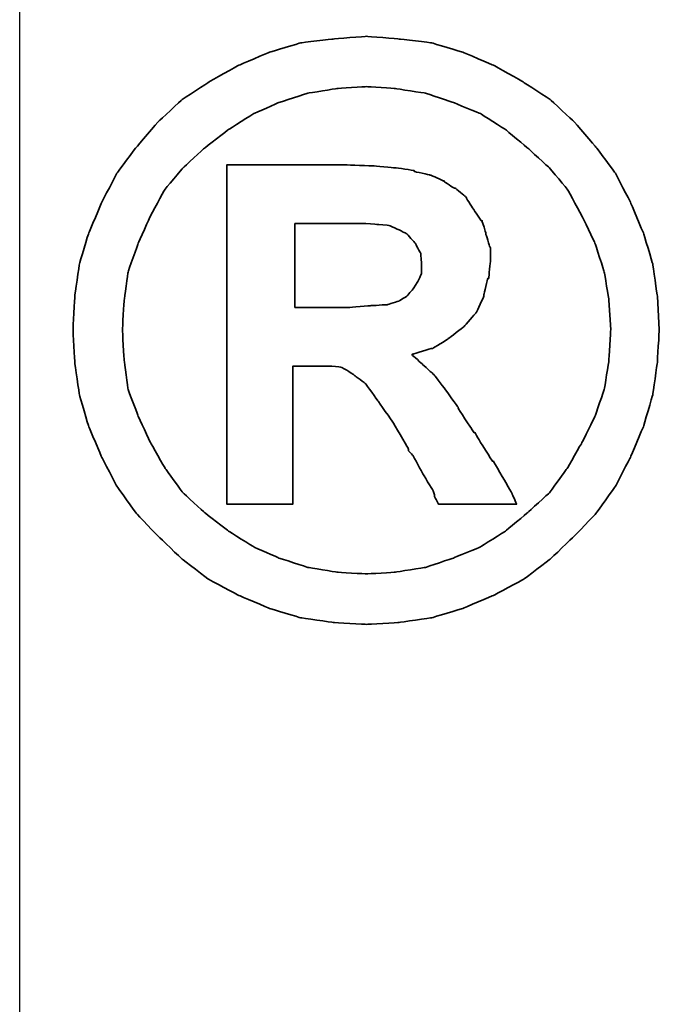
# Model space of a CAD drawing. Header units: millimetres. Extents: x -1108 to 3135, y -1596 to 860.
# Tile 595 of 649: x 970.93 to 972.76, y -216.33 to -213.51. Entities that reach past the tile are written whole.
import ezdxf

# ---------------------------------------------------------------- set-up
doc = ezdxf.new("R2010")
doc.units = ezdxf.units.MM
doc.layers.get('0').update_dxf_attribs({"linetype": 'CONTINUOUS'})
doc.layers.add('DIM', color=4, linetype='CONTINUOUS')
doc.layers.add('layer 1', color=7, linetype='CONTINUOUS')

# ---------------------------------------------------------------- blocks, each defined once
blk = doc.blocks.new('TBI MOTION logo(完整正式版)')
at = {"layer": 'layer 1', "color": 22, "lineweight": 35}
for points, knots in [([(81.20634, 4.98624), (81.20634, 4.98624), (81.18649, 5.32862), (81.18649, 5.32862), (81.18649, 5.32862), (81.18649, 5.32862), (81.13886, 5.66206), (81.13886, 5.66206), (81.13886, 5.66206), (81.13886, 5.66206), (81.04359, 5.97764), (81.04359, 5.97764), (81.04359, 5.97764), (81.04359, 5.97764), (80.91061, 6.29124), (80.91061, 6.29124), (80.91061, 6.29124), (80.91061, 6.29124), (80.75778, 6.58697), (80.75778, 6.58697), (80.75778, 6.58697), (80.75778, 6.58697), (80.5593, 6.85294), (80.5593, 6.85294), (80.5593, 6.85294), (80.5593, 6.85294), (80.33105, 7.1189), (80.33105, 7.1189), (80.33105, 7.1189), (80.33105, 7.1189), (80.09287, 7.33921), (80.09287, 7.33921), (80.09287, 7.33921), (80.09287, 7.33921), (79.815, 7.51982), (79.815, 7.51982), (79.815, 7.51982), (79.815, 7.51982), (79.51133, 7.69051), (79.51133, 7.69051), (79.51133, 7.69051), (79.51133, 7.69051), (79.19773, 7.8235), (79.19773, 7.8235), (79.19773, 7.8235), (79.19773, 7.8235), (78.88215, 7.91877), (78.88215, 7.91877), (78.88215, 7.91877), (78.88215, 7.91877), (78.54871, 7.95846), (78.54871, 7.95846), (78.54871, 7.95846), (78.54871, 7.95846), (78.21526, 7.98625), (78.21526, 7.98625), (78.21526, 7.98625), (78.21526, 7.98625), (77.87388, 7.95846), (77.87388, 7.95846), (77.87388, 7.95846), (77.87388, 7.95846), (77.54044, 7.91877), (77.54044, 7.91877), (77.54044, 7.91877), (77.54044, 7.91877), (77.22485, 7.8235), (77.22485, 7.8235), (77.22485, 7.8235), (77.22485, 7.8235), (76.91027, 7.69051), (76.91027, 7.69051), (76.91027, 7.69051), (76.91027, 7.69051), (76.6056, 7.51982), (76.6056, 7.51982), (76.6056, 7.51982), (76.6056, 7.51982), (76.32972, 7.33921), (76.32972, 7.33921), (76.32972, 7.33921), (76.32972, 7.33921), (76.09154, 7.1189), (76.09154, 7.1189), (76.09154, 7.1189), (76.09154, 7.1189), (75.86329, 6.85294), (75.86329, 6.85294), (75.86329, 6.85294), (75.86329, 6.85294), (75.66382, 6.58697), (75.66382, 6.58697), (75.66382, 6.58697), (75.66382, 6.58697), (75.51099, 6.29124), (75.51099, 6.29124), (75.51099, 6.29124), (75.51099, 6.29124), (75.37702, 5.97764), (75.37702, 5.97764), (75.37702, 5.97764), (75.37702, 5.97764), (75.28175, 5.66206), (75.28175, 5.66206), (75.28175, 5.66206), (75.28175, 5.66206), (75.23411, 5.32862), (75.23411, 5.32862), (75.23411, 5.32862), (75.23411, 5.32862), (75.21625, 4.98624), (75.21625, 4.98624), (75.21625, 4.98624), (75.21625, 4.98624), (75.23411, 4.6528), (75.23411, 4.6528), (75.23411, 4.6528), (75.23411, 4.6528), (75.28175, 4.32035), (75.28175, 4.32035), (75.28175, 4.32035), (75.28175, 4.32035), (75.37702, 3.99583), (75.37702, 3.99583), (75.37702, 3.99583), (75.37702, 3.99583), (75.51099, 3.68224), (75.51099, 3.68224), (75.51099, 3.68224), (75.51099, 3.68224), (75.66382, 3.38749), (75.66382, 3.38749), (75.66382, 3.38749), (75.66382, 3.38749), (75.86329, 3.10963), (75.86329, 3.10963), (75.86329, 3.10963), (75.86329, 3.10963), (76.09154, 2.87145), (76.09154, 2.87145), (76.09154, 2.87145), (76.09154, 2.87145), (76.32972, 2.6432), (76.32972, 2.6432), (76.32972, 2.6432), (76.32972, 2.6432), (76.6056, 2.43381), (76.6056, 2.43381), (76.6056, 2.43381), (76.6056, 2.43381), (76.91027, 2.27205), (76.91027, 2.27205), (76.91027, 2.27205), (76.91027, 2.27205), (77.22485, 2.13906), (77.22485, 2.13906), (77.22485, 2.13906), (77.22485, 2.13906), (77.54044, 2.0438), (77.54044, 2.0438), (77.54044, 2.0438), (77.54044, 2.0438), (77.87388, 1.99616), (77.87388, 1.99616), (77.87388, 1.99616), (77.87388, 1.99616), (78.21526, 1.97631), (78.21526, 1.97631), (78.21526, 1.97631), (78.21526, 1.97631), (78.54871, 1.99616), (78.54871, 1.99616), (78.54871, 1.99616), (78.54871, 1.99616), (78.88215, 2.0438), (78.88215, 2.0438), (78.88215, 2.0438), (78.88215, 2.0438), (79.19773, 2.13906), (79.19773, 2.13906), (79.19773, 2.13906), (79.19773, 2.13906), (79.51133, 2.27205), (79.51133, 2.27205), (79.51133, 2.27205), (79.51133, 2.27205), (79.815, 2.43381), (79.815, 2.43381), (79.815, 2.43381), (79.815, 2.43381), (80.09287, 2.6432), (80.09287, 2.6432), (80.09287, 2.6432), (80.09287, 2.6432), (80.33105, 2.87145), (80.33105, 2.87145), (80.33105, 2.87145), (80.33105, 2.87145), (80.5593, 3.10963), (80.5593, 3.10963), (80.5593, 3.10963), (80.5593, 3.10963), (80.75778, 3.38749), (80.75778, 3.38749), (80.75778, 3.38749), (80.75778, 3.38749), (80.91061, 3.68224), (80.91061, 3.68224), (80.91061, 3.68224), (80.91061, 3.68224), (81.04359, 3.99583), (81.04359, 3.99583), (81.04359, 3.99583), (81.04359, 3.99583), (81.13886, 4.32035), (81.13886, 4.32035), (81.13886, 4.32035), (81.13886, 4.32035), (81.18649, 4.6528), (81.18649, 4.6528), (81.18649, 4.6528), (81.18649, 4.6528), (81.20634, 4.98624), (81.20634, 4.98624)], [0, 0, 0, 0, 0.01785714, 0.01785714, 0.01785714, 0.01785715, 0.03571429, 0.03571429, 0.03571429, 0.0357143, 0.05357143, 0.05357143, 0.05357143, 0.05357144, 0.07142857, 0.07142857, 0.07142857, 0.07142858, 0.08928571, 0.08928571, 0.08928571, 0.08928572, 0.10714286, 0.10714286, 0.10714286, 0.10714287, 0.125, 0.125, 0.125, 0.12500001, 0.14285714, 0.14285714, 0.14285714, 0.14285715, 0.16071429, 0.16071429, 0.16071429, 0.1607143, 0.17857143, 0.17857143, 0.17857143, 0.17857144, 0.19642857, 0.19642857, 0.19642857, 0.19642858, 0.21428571, 0.21428571, 0.21428571, 0.21428572, 0.23214286, 0.23214286, 0.23214286, 0.23214287, 0.25, 0.25, 0.25, 0.25000001, 0.26785714, 0.26785714, 0.26785714, 0.26785715, 0.28571429, 0.28571429, 0.28571429, 0.2857143, 0.30357143, 0.30357143, 0.30357143, 0.30357144, 0.32142857, 0.32142857, 0.32142857, 0.32142858, 0.33928571, 0.33928571, 0.33928571, 0.33928572, 0.35714286, 0.35714286, 0.35714286, 0.35714287, 0.375, 0.375, 0.375, 0.37500001, 0.39285714, 0.39285714, 0.39285714, 0.39285715, 0.41071429, 0.41071429, 0.41071429, 0.4107143, 0.42857143, 0.42857143, 0.42857143, 0.42857144, 0.44642857, 0.44642857, 0.44642857, 0.44642858, 0.46428571, 0.46428571, 0.46428571, 0.46428572, 0.48214286, 0.48214286, 0.48214286, 0.48214287, 0.5, 0.5, 0.5, 0.50000001, 0.51785714, 0.51785714, 0.51785714, 0.51785715, 0.53571429, 0.53571429, 0.53571429, 0.5357143, 0.55357143, 0.55357143, 0.55357143, 0.55357144, 0.57142857, 0.57142857, 0.57142857, 0.57142858, 0.58928571, 0.58928571, 0.58928571, 0.58928572, 0.60714286, 0.60714286, 0.60714286, 0.60714287, 0.625, 0.625, 0.625, 0.62500001, 0.64285714, 0.64285714, 0.64285714, 0.64285715, 0.66071429, 0.66071429, 0.66071429, 0.6607143, 0.67857143, 0.67857143, 0.67857143, 0.67857144, 0.69642857, 0.69642857, 0.69642857, 0.69642858, 0.71428571, 0.71428571, 0.71428571, 0.71428572, 0.73214286, 0.73214286, 0.73214286, 0.73214287, 0.75, 0.75, 0.75, 0.75000001, 0.76785714, 0.76785714, 0.76785714, 0.76785715, 0.78571429, 0.78571429, 0.78571429, 0.7857143, 0.80357143, 0.80357143, 0.80357143, 0.80357144, 0.82142857, 0.82142857, 0.82142857, 0.82142858, 0.83928571, 0.83928571, 0.83928571, 0.83928572, 0.85714286, 0.85714286, 0.85714286, 0.85714287, 0.875, 0.875, 0.875, 0.87500001, 0.89285714, 0.89285714, 0.89285714, 0.89285715, 0.91071429, 0.91071429, 0.91071429, 0.9107143, 0.92857143, 0.92857143, 0.92857143, 0.92857144, 0.94642857, 0.94642857, 0.94642857, 0.94642858, 0.96428571, 0.96428571, 0.96428571, 0.96428572, 0.98214286, 0.98214286, 0.98214286, 0.98214287, 1, 1, 1, 1]), ([(80.71014, 4.98624), (80.71014, 4.98624), (80.69129, 5.29091), (80.69129, 5.29091), (80.69129, 5.29091), (80.69129, 5.29091), (80.64464, 5.57672), (80.64464, 5.57672), (80.64464, 5.57672), (80.64464, 5.57672), (80.54937, 5.87245), (80.54937, 5.87245), (80.54937, 5.87245), (80.54937, 5.87245), (80.41639, 6.14833), (80.41639, 6.14833), (80.41639, 6.14833), (80.41639, 6.14833), (80.27349, 6.41429), (80.27349, 6.41429), (80.27349, 6.41429), (80.27349, 6.41429), (80.08295, 6.64255), (80.08295, 6.64255), (80.08295, 6.64255), (80.08295, 6.64255), (79.86264, 6.84301), (79.86264, 6.84301), (79.86264, 6.84301), (79.86264, 6.84301), (79.63439, 7.03355), (79.63439, 7.03355), (79.63439, 7.03355), (79.63439, 7.03355), (79.37835, 7.1963), (79.37835, 7.1963), (79.37835, 7.1963), (79.37835, 7.1963), (79.10246, 7.30944), (79.10246, 7.30944), (79.10246, 7.30944), (79.10246, 7.30944), (78.81665, 7.40471), (78.81665, 7.40471), (78.81665, 7.40471), (78.81665, 7.40471), (78.511, 7.45234), (78.511, 7.45234), (78.511, 7.45234), (78.511, 7.45234), (78.21526, 7.47219), (78.21526, 7.47219), (78.21526, 7.47219), (78.21526, 7.47219), (77.9106, 7.45234), (77.9106, 7.45234), (77.9106, 7.45234), (77.9106, 7.45234), (77.61685, 7.40471), (77.61685, 7.40471), (77.61685, 7.40471), (77.61685, 7.40471), (77.32012, 7.30944), (77.32012, 7.30944), (77.32012, 7.30944), (77.32012, 7.30944), (77.06309, 7.1963), (77.06309, 7.1963), (77.06309, 7.1963), (77.06309, 7.1963), (76.80606, 7.03355), (76.80606, 7.03355), (76.80606, 7.03355), (76.80606, 7.03355), (76.55797, 6.84301), (76.55797, 6.84301), (76.55797, 6.84301), (76.55797, 6.84301), (76.34063, 6.64255), (76.34063, 6.64255), (76.34063, 6.64255), (76.34063, 6.64255), (76.1491, 6.41429), (76.1491, 6.41429), (76.1491, 6.41429), (76.1491, 6.41429), (76.0062, 6.14833), (76.0062, 6.14833), (76.0062, 6.14833), (76.0062, 6.14833), (75.88314, 5.87245), (75.88314, 5.87245), (75.88314, 5.87245), (75.88314, 5.87245), (75.77794, 5.57672), (75.77794, 5.57672), (75.77794, 5.57672), (75.77794, 5.57672), (75.73924, 5.29091), (75.73924, 5.29091), (75.73924, 5.29091), (75.73924, 5.29091), (75.72039, 4.98624), (75.72039, 4.98624), (75.72039, 4.98624), (75.72039, 4.98624), (75.73924, 4.67165), (75.73924, 4.67165), (75.73924, 4.67165), (75.73924, 4.67165), (75.77794, 4.37791), (75.77794, 4.37791), (75.77794, 4.37791), (75.77794, 4.37791), (75.88314, 4.10102), (75.88314, 4.10102), (75.88314, 4.10102), (75.88314, 4.10102), (76.0062, 3.83407), (76.0062, 3.83407), (76.0062, 3.83407), (76.0062, 3.83407), (76.15902, 3.56811), (76.15902, 3.56811), (76.15902, 3.56811), (76.15902, 3.56811), (76.34063, 3.32001), (76.34063, 3.32001), (76.34063, 3.32001), (76.34063, 3.32001), (76.55797, 3.11955), (76.55797, 3.11955), (76.55797, 3.11955), (76.55797, 3.11955), (76.80606, 2.92901), (76.80606, 2.92901), (76.80606, 2.92901), (76.80606, 2.92901), (77.06309, 2.76725), (77.06309, 2.76725), (77.06309, 2.76725), (77.06309, 2.76725), (77.32012, 2.65412), (77.32012, 2.65412), (77.32012, 2.65412), (77.32012, 2.65412), (77.61685, 2.55786), (77.61685, 2.55786), (77.61685, 2.55786), (77.61685, 2.55786), (77.9106, 2.51022), (77.9106, 2.51022), (77.9106, 2.51022), (77.9106, 2.51022), (78.21526, 2.49137), (78.21526, 2.49137), (78.21526, 2.49137), (78.21526, 2.49137), (78.511, 2.51022), (78.511, 2.51022), (78.511, 2.51022), (78.511, 2.51022), (78.81665, 2.55786), (78.81665, 2.55786), (78.81665, 2.55786), (78.81665, 2.55786), (79.10246, 2.65412), (79.10246, 2.65412), (79.10246, 2.65412), (79.10246, 2.65412), (79.37835, 2.76725), (79.37835, 2.76725), (79.37835, 2.76725), (79.37835, 2.76725), (79.63439, 2.92901), (79.63439, 2.92901), (79.63439, 2.92901), (79.63439, 2.92901), (79.86264, 3.11955), (79.86264, 3.11955), (79.86264, 3.11955), (79.86264, 3.11955), (80.08295, 3.32001), (80.08295, 3.32001), (80.08295, 3.32001), (80.08295, 3.32001), (80.26356, 3.56811), (80.26356, 3.56811), (80.26356, 3.56811), (80.26356, 3.56811), (80.41639, 3.83407), (80.41639, 3.83407), (80.41639, 3.83407), (80.41639, 3.83407), (80.54937, 4.10102), (80.54937, 4.10102), (80.54937, 4.10102), (80.54937, 4.10102), (80.64464, 4.37791), (80.64464, 4.37791), (80.64464, 4.37791), (80.64464, 4.37791), (80.69129, 4.67165), (80.69129, 4.67165), (80.69129, 4.67165), (80.69129, 4.67165), (80.71014, 4.98624), (80.71014, 4.98624)], [0, 0, 0, 0, 0.01923077, 0.01923077, 0.01923077, 0.01923078, 0.03846154, 0.03846154, 0.03846154, 0.03846155, 0.05769231, 0.05769231, 0.05769231, 0.05769232, 0.07692308, 0.07692308, 0.07692308, 0.07692309, 0.09615385, 0.09615385, 0.09615385, 0.09615386, 0.11538462, 0.11538462, 0.11538462, 0.11538463, 0.13461538, 0.13461538, 0.13461538, 0.13461539, 0.15384615, 0.15384615, 0.15384615, 0.15384616, 0.17307692, 0.17307692, 0.17307692, 0.17307693, 0.19230769, 0.19230769, 0.19230769, 0.1923077, 0.21153846, 0.21153846, 0.21153846, 0.21153847, 0.23076923, 0.23076923, 0.23076923, 0.23076924, 0.25, 0.25, 0.25, 0.25000001, 0.26923077, 0.26923077, 0.26923077, 0.26923078, 0.28846154, 0.28846154, 0.28846154, 0.28846155, 0.30769231, 0.30769231, 0.30769231, 0.30769232, 0.32692308, 0.32692308, 0.32692308, 0.32692309, 0.34615385, 0.34615385, 0.34615385, 0.34615386, 0.36538462, 0.36538462, 0.36538462, 0.36538463, 0.38461538, 0.38461538, 0.38461538, 0.38461539, 0.40384615, 0.40384615, 0.40384615, 0.40384616, 0.42307692, 0.42307692, 0.42307692, 0.42307693, 0.44230769, 0.44230769, 0.44230769, 0.4423077, 0.46153846, 0.46153846, 0.46153846, 0.46153847, 0.48076923, 0.48076923, 0.48076923, 0.48076924, 0.5, 0.5, 0.5, 0.50000001, 0.51923077, 0.51923077, 0.51923077, 0.51923078, 0.53846154, 0.53846154, 0.53846154, 0.53846155, 0.55769231, 0.55769231, 0.55769231, 0.55769232, 0.57692308, 0.57692308, 0.57692308, 0.57692309, 0.59615385, 0.59615385, 0.59615385, 0.59615386, 0.61538462, 0.61538462, 0.61538462, 0.61538463, 0.63461538, 0.63461538, 0.63461538, 0.63461539, 0.65384615, 0.65384615, 0.65384615, 0.65384616, 0.67307692, 0.67307692, 0.67307692, 0.67307693, 0.69230769, 0.69230769, 0.69230769, 0.6923077, 0.71153846, 0.71153846, 0.71153846, 0.71153847, 0.73076923, 0.73076923, 0.73076923, 0.73076924, 0.75, 0.75, 0.75, 0.75000001, 0.76923077, 0.76923077, 0.76923077, 0.76923078, 0.78846154, 0.78846154, 0.78846154, 0.78846155, 0.80769231, 0.80769231, 0.80769231, 0.80769232, 0.82692308, 0.82692308, 0.82692308, 0.82692309, 0.84615385, 0.84615385, 0.84615385, 0.84615386, 0.86538462, 0.86538462, 0.86538462, 0.86538463, 0.88461538, 0.88461538, 0.88461538, 0.88461539, 0.90384615, 0.90384615, 0.90384615, 0.90384616, 0.92307692, 0.92307692, 0.92307692, 0.92307693, 0.94230769, 0.94230769, 0.94230769, 0.9423077, 0.96153846, 0.96153846, 0.96153846, 0.96153847, 0.98076923, 0.98076923, 0.98076923, 0.98076924, 1, 1, 1, 1]), ([(76.78721, 3.2823), (76.78721, 3.2823), (76.78721, 3.32001), (76.78721, 3.32001), (76.78721, 3.32001), (76.78721, 3.32001), (76.78721, 3.42422), (76.78721, 3.42422), (76.78721, 3.42422), (76.78721, 3.42422), (76.78721, 3.59689), (76.78721, 3.59689), (76.78721, 3.59689), (76.78721, 3.59689), (76.78721, 3.80529), (76.78721, 3.80529), (76.78721, 3.80529), (76.78721, 3.80529), (76.78721, 4.0524), (76.78721, 4.0524), (76.78721, 4.0524), (76.78721, 4.0524), (76.78721, 4.32035), (76.78721, 4.32035), (76.78721, 4.32035), (76.78721, 4.32035), (76.78721, 4.92868), (76.78721, 4.92868), (76.78721, 4.92868), (76.78721, 4.92868), (76.78721, 5.53801), (76.78721, 5.53801), (76.78721, 5.53801), (76.78721, 5.53801), (76.78721, 5.82482), (76.78721, 5.82482), (76.78721, 5.82482), (76.78721, 5.82482), (76.78721, 6.07291), (76.78721, 6.07291), (76.78721, 6.07291), (76.78721, 6.07291), (76.78721, 6.30017), (76.78721, 6.30017), (76.78721, 6.30017), (76.78721, 6.30017), (76.78721, 6.45399), (76.78721, 6.45399), (76.78721, 6.45399), (76.78721, 6.45399), (76.78721, 6.5572), (76.78721, 6.5572), (76.78721, 6.5572), (76.78721, 6.5572), (76.78721, 6.59689), (76.78721, 6.59689), (76.78721, 6.59689), (76.78721, 6.59689), (76.78721, 6.67232), (76.78721, 6.67232), (76.78721, 6.67232), (76.78721, 6.67232), (76.8537, 6.67232), (76.8537, 6.67232), (76.8537, 6.67232), (76.8537, 6.67232), (76.87355, 6.67232), (76.87355, 6.67232), (76.87355, 6.67232), (76.87355, 6.67232), (76.91027, 6.67232), (76.91027, 6.67232), (76.91027, 6.67232), (76.91027, 6.67232), (77.04424, 6.67232), (77.04424, 6.67232), (77.04424, 6.67232), (77.04424, 6.67232), (77.22485, 6.67232), (77.22485, 6.67232), (77.22485, 6.67232), (77.22485, 6.67232), (77.43524, 6.67232), (77.43524, 6.67232), (77.43524, 6.67232), (77.43524, 6.67232), (77.65357, 6.67232), (77.65357, 6.67232), (77.65357, 6.67232), (77.65357, 6.67232), (77.82625, 6.67232), (77.82625, 6.67232), (77.82625, 6.67232), (77.82625, 6.67232), (77.94037, 6.67232), (77.94037, 6.67232), (77.94037, 6.67232), (77.94037, 6.67232), (77.97709, 6.67232), (77.97709, 6.67232), (77.97709, 6.67232), (77.97709, 6.67232), (77.99694, 6.67232), (77.99694, 6.67232), (77.99694, 6.67232), (77.99694, 6.67232), (78.00686, 6.67232), (78.00686, 6.67232), (78.00686, 6.67232), (78.00686, 6.67232), (78.28275, 6.6624), (78.28275, 6.6624), (78.28275, 6.6624), (78.28275, 6.6624), (78.50107, 6.64255), (78.50107, 6.64255), (78.50107, 6.64255), (78.50107, 6.64255), (78.511, 6.64255), (78.511, 6.64255), (78.511, 6.64255), (78.511, 6.64255), (78.70154, 6.61476), (78.70154, 6.61476), (78.70154, 6.61476), (78.70154, 6.61476), (78.70154, 6.60483), (78.70154, 6.60483), (78.70154, 6.60483), (78.70154, 6.60483), (78.86429, 6.56713), (78.86429, 6.56713), (78.86429, 6.56713), (78.86429, 6.56713), (78.87223, 6.56713), (78.87223, 6.56713), (78.87223, 6.56713), (78.87223, 6.56713), (78.99727, 6.51056), (78.99727, 6.51056), (78.99727, 6.51056), (78.99727, 6.51056), (79.00719, 6.51056), (79.00719, 6.51056), (79.00719, 6.51056), (79.00719, 6.51056), (79.00719, 6.50162), (79.00719, 6.50162), (79.00719, 6.50162), (79.00719, 6.50162), (79.1104, 6.43415), (79.1104, 6.43415), (79.1104, 6.43415), (79.1104, 6.43415), (79.12132, 6.43415), (79.12132, 6.43415), (79.12132, 6.43415), (79.12132, 6.43415), (79.22552, 6.34781), (79.22552, 6.34781), (79.22552, 6.34781), (79.22552, 6.34781), (79.23544, 6.33888), (79.23544, 6.33888), (79.23544, 6.33888), (79.23544, 6.33888), (79.23544, 6.32895), (79.23544, 6.32895), (79.23544, 6.32895), (79.23544, 6.32895), (79.31087, 6.21483), (79.31087, 6.21483), (79.31087, 6.21483), (79.31087, 6.21483), (79.38629, 6.1007), (79.38629, 6.1007), (79.38629, 6.1007), (79.38629, 6.1007), (79.3972, 6.1007), (79.3972, 6.1007), (79.3972, 6.1007), (79.3972, 6.1007), (79.3972, 6.09078), (79.3972, 6.09078), (79.3972, 6.09078), (79.3972, 6.09078), (79.43392, 5.97764), (79.43392, 5.97764), (79.43392, 5.97764), (79.43392, 5.97764), (79.43392, 5.96772), (79.43392, 5.96772), (79.43392, 5.96772), (79.43392, 5.96772), (79.47362, 5.83474), (79.47362, 5.83474), (79.47362, 5.83474), (79.47362, 5.83474), (79.48156, 5.82482), (79.48156, 5.82482), (79.48156, 5.82482), (79.48156, 5.82482), (79.48156, 5.69977), (79.48156, 5.69977), (79.48156, 5.69977), (79.48156, 5.69977), (79.48156, 5.69183), (79.48156, 5.69183), (79.48156, 5.69183), (79.48156, 5.69183), (79.4637, 5.51915), (79.4637, 5.51915), (79.4637, 5.51915), (79.4637, 5.51915), (79.4637, 5.51122), (79.4637, 5.51122), (79.4637, 5.51122), (79.4637, 5.51122), (79.45377, 5.51122), (79.45377, 5.51122), (79.45377, 5.51122), (79.45377, 5.51122), (79.41507, 5.34847), (79.41507, 5.34847), (79.41507, 5.34847), (79.41507, 5.34847), (79.41507, 5.33854), (79.41507, 5.33854), (79.41507, 5.33854), (79.41507, 5.33854), (79.41507, 5.32862), (79.41507, 5.32862), (79.41507, 5.32862), (79.41507, 5.32862), (79.33865, 5.16785), (79.33865, 5.16785), (79.33865, 5.16785), (79.33865, 5.16785), (79.33071, 5.15693), (79.33071, 5.15693), (79.33071, 5.15693), (79.33071, 5.15693), (79.2156, 5.02495), (79.2156, 5.02495), (79.2156, 5.02495), (79.2156, 5.02495), (79.20567, 5.01502), (79.20567, 5.01502), (79.20567, 5.01502), (79.20567, 5.01502), (79.05483, 4.89991), (79.05483, 4.89991), (79.05483, 4.89991), (79.05483, 4.89991), (79.04491, 4.89197), (79.04491, 4.89197), (79.04491, 4.89197), (79.04491, 4.89197), (78.89208, 4.7967), (78.89208, 4.7967), (78.89208, 4.7967), (78.89208, 4.7967), (78.88215, 4.7967), (78.88215, 4.7967), (78.88215, 4.7967), (78.88215, 4.7967), (78.69161, 4.73913), (78.69161, 4.73913), (78.69161, 4.73913), (78.69161, 4.73913), (78.68169, 4.73913), (78.68169, 4.73913), (78.68169, 4.73913), (78.68169, 4.73913), (78.68169, 4.72921), (78.68169, 4.72921), (78.68169, 4.72921), (78.68169, 4.72921), (78.78688, 4.63394), (78.78688, 4.63394), (78.78688, 4.63394), (78.78688, 4.63394), (78.902, 4.52875), (78.902, 4.52875), (78.902, 4.52875), (78.902, 4.52875), (78.91093, 4.52081), (78.91093, 4.52081), (78.91093, 4.52081), (78.91093, 4.52081), (79.02506, 4.36798), (79.02506, 4.36798), (79.02506, 4.36798), (79.02506, 4.36798), (79.1501, 4.1953), (79.1501, 4.1953), (79.1501, 4.1953), (79.1501, 4.1953), (79.1501, 4.18736), (79.1501, 4.18736), (79.1501, 4.18736), (79.1501, 4.18736), (79.29201, 3.96705), (79.29201, 3.96705), (79.29201, 3.96705), (79.29201, 3.96705), (79.31087, 3.93828), (79.31087, 3.93828), (79.31087, 3.93828), (79.31087, 3.93828), (79.32079, 3.93828), (79.32079, 3.93828), (79.32079, 3.93828), (79.32079, 3.93828), (79.3585, 3.87178), (79.3585, 3.87178), (79.3585, 3.87178), (79.3585, 3.87178), (79.50141, 3.64353), (79.50141, 3.64353), (79.50141, 3.64353), (79.50141, 3.64353), (79.51133, 3.64353), (79.51133, 3.64353), (79.51133, 3.64353), (79.51133, 3.64353), (79.64431, 3.41528), (79.64431, 3.41528), (79.64431, 3.41528), (79.64431, 3.41528), (79.68202, 3.3478), (79.68202, 3.3478), (79.68202, 3.3478), (79.68202, 3.3478), (79.70187, 3.31009), (79.70187, 3.31009), (79.70187, 3.31009), (79.70187, 3.31009), (79.7495, 3.2049), (79.7495, 3.2049), (79.7495, 3.2049), (79.7495, 3.2049), (79.64431, 3.2049), (79.64431, 3.2049), (79.64431, 3.2049), (79.64431, 3.2049), (79.62546, 3.2049), (79.62546, 3.2049), (79.62546, 3.2049), (79.62546, 3.2049), (79.53912, 3.2049), (79.53912, 3.2049), (79.53912, 3.2049), (79.53912, 3.2049), (79.31087, 3.2049), (79.31087, 3.2049), (79.31087, 3.2049), (79.31087, 3.2049), (79.08262, 3.2049), (79.08262, 3.2049), (79.08262, 3.2049), (79.08262, 3.2049), (79.00719, 3.2049), (79.00719, 3.2049), (79.00719, 3.2049), (79.00719, 3.2049), (78.98735, 3.2049), (78.98735, 3.2049), (78.98735, 3.2049), (78.98735, 3.2049), (78.94964, 3.2049), (78.94964, 3.2049), (78.94964, 3.2049), (78.94964, 3.2049), (78.92979, 3.24459), (78.92979, 3.24459), (78.92979, 3.24459), (78.92979, 3.24459), (78.91093, 3.2823), (78.91093, 3.2823), (78.91093, 3.2823), (78.91093, 3.2823), (78.91093, 3.29223), (78.91093, 3.29223), (78.91093, 3.29223), (78.91093, 3.29223), (78.89208, 3.3478), (78.89208, 3.3478), (78.89208, 3.3478), (78.89208, 3.3478), (78.78688, 3.52048), (78.78688, 3.52048), (78.78688, 3.52048), (78.78688, 3.52048), (78.69161, 3.7001), (78.69161, 3.7001), (78.69161, 3.7001), (78.69161, 3.7001), (78.6539, 3.7388), (78.6539, 3.7388), (78.6539, 3.7388), (78.6539, 3.7388), (78.64398, 3.74873), (78.64398, 3.74873), (78.64398, 3.74873), (78.64398, 3.74873), (78.64398, 3.75766), (78.64398, 3.75766), (78.64398, 3.75766), (78.64398, 3.75766), (78.63405, 3.78644), (78.63405, 3.78644), (78.63405, 3.78644), (78.63405, 3.78644), (78.48321, 4.04347), (78.48321, 4.04347), (78.48321, 4.04347), (78.48321, 4.04347), (78.33038, 4.2618), (78.33038, 4.2618), (78.33038, 4.2618), (78.33038, 4.2618), (78.20732, 4.43447), (78.20732, 4.43447), (78.20732, 4.43447), (78.20732, 4.43447), (78.09221, 4.52081), (78.09221, 4.52081), (78.09221, 4.52081), (78.09221, 4.52081), (78.02472, 4.56845), (78.02472, 4.56845), (78.02472, 4.56845), (78.02472, 4.56845), (77.9493, 4.60616), (77.9493, 4.60616), (77.9493, 4.60616), (77.9493, 4.60616), (77.8451, 4.61608), (77.8451, 4.61608), (77.8451, 4.61608), (77.8451, 4.61608), (77.71113, 4.61608), (77.71113, 4.61608), (77.71113, 4.61608), (77.71113, 4.61608), (77.69128, 4.61608), (77.69128, 4.61608), (77.69128, 4.61608), (77.69128, 4.61608), (77.67342, 4.61608), (77.67342, 4.61608), (77.67342, 4.61608), (77.67342, 4.61608), (77.5583, 4.61608), (77.5583, 4.61608), (77.5583, 4.61608), (77.5583, 4.61608), (77.46303, 4.61608), (77.46303, 4.61608), (77.46303, 4.61608), (77.46303, 4.61608), (77.46303, 4.54761), (77.46303, 4.54761), (77.46303, 4.54761), (77.46303, 4.54761), (77.46303, 4.47318), (77.46303, 4.47318), (77.46303, 4.47318), (77.46303, 4.47318), (77.46303, 4.24294), (77.46303, 4.24294), (77.46303, 4.24294), (77.46303, 4.24294), (77.46303, 3.99583), (77.46303, 3.99583), (77.46303, 3.99583), (77.46303, 3.99583), (77.46303, 3.72888), (77.46303, 3.72888), (77.46303, 3.72888), (77.46303, 3.72888), (77.46303, 3.51055), (77.46303, 3.51055), (77.46303, 3.51055), (77.46303, 3.51055), (77.46303, 3.42422), (77.46303, 3.42422), (77.46303, 3.42422), (77.46303, 3.42422), (77.46303, 3.35773), (77.46303, 3.35773), (77.46303, 3.35773), (77.46303, 3.35773), (77.46303, 3.30017), (77.46303, 3.30017), (77.46303, 3.30017), (77.46303, 3.30017), (77.46303, 3.2823), (77.46303, 3.2823), (77.46303, 3.2823), (77.46303, 3.2823), (77.46303, 3.2049), (77.46303, 3.2049), (77.46303, 3.2049), (77.46303, 3.2049), (77.39753, 3.2049), (77.39753, 3.2049), (77.39753, 3.2049), (77.39753, 3.2049), (77.37768, 3.2049), (77.37768, 3.2049), (77.37768, 3.2049), (77.37768, 3.2049), (77.32012, 3.2049), (77.32012, 3.2049), (77.32012, 3.2049), (77.32012, 3.2049), (77.12165, 3.2049), (77.12165, 3.2049), (77.12165, 3.2049), (77.12165, 3.2049), (76.94897, 3.2049), (76.94897, 3.2049), (76.94897, 3.2049), (76.94897, 3.2049), (76.8924, 3.2049), (76.8924, 3.2049), (76.8924, 3.2049), (76.8924, 3.2049), (76.8537, 3.2049), (76.8537, 3.2049), (76.8537, 3.2049), (76.8537, 3.2049), (76.78721, 3.2049), (76.78721, 3.2049), (76.78721, 3.2049), (76.78721, 3.2049), (76.78721, 3.2823), (76.78721, 3.2823)], [0, 0, 0, 0, 0.00740741, 0.00740741, 0.00740741, 0.00740742, 0.01481481, 0.01481481, 0.01481481, 0.01481482, 0.02222222, 0.02222222, 0.02222222, 0.02222223, 0.02962963, 0.02962963, 0.02962963, 0.02962964, 0.03703704, 0.03703704, 0.03703704, 0.03703705, 0.04444444, 0.04444444, 0.04444444, 0.04444445, 0.05185185, 0.05185185, 0.05185185, 0.05185186, 0.05925926, 0.05925926, 0.05925926, 0.05925927, 0.06666667, 0.06666667, 0.06666667, 0.06666668, 0.07407407, 0.07407407, 0.07407407, 0.07407408, 0.08148148, 0.08148148, 0.08148148, 0.08148149, 0.08888889, 0.08888889, 0.08888889, 0.0888889, 0.0962963, 0.0962963, 0.0962963, 0.09629631, 0.1037037, 0.1037037, 0.1037037, 0.10370371, 0.11111111, 0.11111111, 0.11111111, 0.11111112, 0.11851852, 0.11851852, 0.11851852, 0.11851853, 0.12592593, 0.12592593, 0.12592593, 0.12592594, 0.13333333, 0.13333333, 0.13333333, 0.13333334, 0.14074074, 0.14074074, 0.14074074, 0.14074075, 0.14814815, 0.14814815, 0.14814815, 0.14814816, 0.15555556, 0.15555556, 0.15555556, 0.15555557, 0.16296296, 0.16296296, 0.16296296, 0.16296297, 0.17037037, 0.17037037, 0.17037037, 0.17037038, 0.17777778, 0.17777778, 0.17777778, 0.17777779, 0.18518519, 0.18518519, 0.18518519, 0.1851852, 0.19259259, 0.19259259, 0.19259259, 0.1925926, 0.2, 0.2, 0.2, 0.20000001, 0.20740741, 0.20740741, 0.20740741, 0.20740742, 0.21481481, 0.21481481, 0.21481481, 0.21481482, 0.22222222, 0.22222222, 0.22222222, 0.22222223, 0.22962963, 0.22962963, 0.22962963, 0.22962964, 0.23703704, 0.23703704, 0.23703704, 0.23703705, 0.24444444, 0.24444444, 0.24444444, 0.24444445, 0.25185185, 0.25185185, 0.25185185, 0.25185186, 0.25925926, 0.25925926, 0.25925926, 0.25925927, 0.26666667, 0.26666667, 0.26666667, 0.26666668, 0.27407407, 0.27407407, 0.27407407, 0.27407408, 0.28148148, 0.28148148, 0.28148148, 0.28148149, 0.28888889, 0.28888889, 0.28888889, 0.2888889, 0.2962963, 0.2962963, 0.2962963, 0.29629631, 0.3037037, 0.3037037, 0.3037037, 0.30370371, 0.31111111, 0.31111111, 0.31111111, 0.31111112, 0.31851852, 0.31851852, 0.31851852, 0.31851853, 0.32592593, 0.32592593, 0.32592593, 0.32592594, 0.33333333, 0.33333333, 0.33333333, 0.33333334, 0.34074074, 0.34074074, 0.34074074, 0.34074075, 0.34814815, 0.34814815, 0.34814815, 0.34814816, 0.35555556, 0.35555556, 0.35555556, 0.35555557, 0.36296296, 0.36296296, 0.36296296, 0.36296297, 0.37037037, 0.37037037, 0.37037037, 0.37037038, 0.37777778, 0.37777778, 0.37777778, 0.37777779, 0.38518519, 0.38518519, 0.38518519, 0.3851852, 0.39259259, 0.39259259, 0.39259259, 0.3925926, 0.4, 0.4, 0.4, 0.40000001, 0.40740741, 0.40740741, 0.40740741, 0.40740742, 0.41481481, 0.41481481, 0.41481481, 0.41481482, 0.42222222, 0.42222222, 0.42222222, 0.42222223, 0.42962963, 0.42962963, 0.42962963, 0.42962964, 0.43703704, 0.43703704, 0.43703704, 0.43703705, 0.44444444, 0.44444444, 0.44444444, 0.44444445, 0.45185185, 0.45185185, 0.45185185, 0.45185186, 0.45925926, 0.45925926, 0.45925926, 0.45925927, 0.46666667, 0.46666667, 0.46666667, 0.46666668, 0.47407407, 0.47407407, 0.47407407, 0.47407408, 0.48148148, 0.48148148, 0.48148148, 0.48148149, 0.48888889, 0.48888889, 0.48888889, 0.4888889, 0.4962963, 0.4962963, 0.4962963, 0.49629631, 0.5037037, 0.5037037, 0.5037037, 0.50370371, 0.51111111, 0.51111111, 0.51111111, 0.51111112, 0.51851852, 0.51851852, 0.51851852, 0.51851853, 0.52592593, 0.52592593, 0.52592593, 0.52592594, 0.53333333, 0.53333333, 0.53333333, 0.53333334, 0.54074074, 0.54074074, 0.54074074, 0.54074075, 0.54814815, 0.54814815, 0.54814815, 0.54814816, 0.55555556, 0.55555556, 0.55555556, 0.55555557, 0.56296296, 0.56296296, 0.56296296, 0.56296297, 0.57037037, 0.57037037, 0.57037037, 0.57037038, 0.57777778, 0.57777778, 0.57777778, 0.57777779, 0.58518519, 0.58518519, 0.58518519, 0.5851852, 0.59259259, 0.59259259, 0.59259259, 0.5925926, 0.6, 0.6, 0.6, 0.60000001, 0.60740741, 0.60740741, 0.60740741, 0.60740742, 0.61481481, 0.61481481, 0.61481481, 0.61481482, 0.62222222, 0.62222222, 0.62222222, 0.62222223, 0.62962963, 0.62962963, 0.62962963, 0.62962964, 0.63703704, 0.63703704, 0.63703704, 0.63703705, 0.64444444, 0.64444444, 0.64444444, 0.64444445, 0.65185185, 0.65185185, 0.65185185, 0.65185186, 0.65925926, 0.65925926, 0.65925926, 0.65925927, 0.66666667, 0.66666667, 0.66666667, 0.66666668, 0.67407407, 0.67407407, 0.67407407, 0.67407408, 0.68148148, 0.68148148, 0.68148148, 0.68148149, 0.68888889, 0.68888889, 0.68888889, 0.6888889, 0.6962963, 0.6962963, 0.6962963, 0.69629631, 0.7037037, 0.7037037, 0.7037037, 0.70370371, 0.71111111, 0.71111111, 0.71111111, 0.71111112, 0.71851852, 0.71851852, 0.71851852, 0.71851853, 0.72592593, 0.72592593, 0.72592593, 0.72592594, 0.73333333, 0.73333333, 0.73333333, 0.73333334, 0.74074074, 0.74074074, 0.74074074, 0.74074075, 0.74814815, 0.74814815, 0.74814815, 0.74814816, 0.75555556, 0.75555556, 0.75555556, 0.75555557, 0.76296296, 0.76296296, 0.76296296, 0.76296297, 0.77037037, 0.77037037, 0.77037037, 0.77037038, 0.77777778, 0.77777778, 0.77777778, 0.77777779, 0.78518519, 0.78518519, 0.78518519, 0.7851852, 0.79259259, 0.79259259, 0.79259259, 0.7925926, 0.8, 0.8, 0.8, 0.80000001, 0.80740741, 0.80740741, 0.80740741, 0.80740742, 0.81481481, 0.81481481, 0.81481481, 0.81481482, 0.82222222, 0.82222222, 0.82222222, 0.82222223, 0.82962963, 0.82962963, 0.82962963, 0.82962964, 0.83703704, 0.83703704, 0.83703704, 0.83703705, 0.84444444, 0.84444444, 0.84444444, 0.84444445, 0.85185185, 0.85185185, 0.85185185, 0.85185186, 0.85925926, 0.85925926, 0.85925926, 0.85925927, 0.86666667, 0.86666667, 0.86666667, 0.86666668, 0.87407407, 0.87407407, 0.87407407, 0.87407408, 0.88148148, 0.88148148, 0.88148148, 0.88148149, 0.88888889, 0.88888889, 0.88888889, 0.8888889, 0.8962963, 0.8962963, 0.8962963, 0.89629631, 0.9037037, 0.9037037, 0.9037037, 0.90370371, 0.91111111, 0.91111111, 0.91111111, 0.91111112, 0.91851852, 0.91851852, 0.91851852, 0.91851853, 0.92592593, 0.92592593, 0.92592593, 0.92592594, 0.93333333, 0.93333333, 0.93333333, 0.93333334, 0.94074074, 0.94074074, 0.94074074, 0.94074075, 0.94814815, 0.94814815, 0.94814815, 0.94814816, 0.95555556, 0.95555556, 0.95555556, 0.95555557, 0.96296296, 0.96296296, 0.96296296, 0.96296297, 0.97037037, 0.97037037, 0.97037037, 0.97037038, 0.97777778, 0.97777778, 0.97777778, 0.97777779, 0.98518519, 0.98518519, 0.98518519, 0.9851852, 0.99259259, 0.99259259, 0.99259259, 0.9925926, 1, 1, 1, 1]), ([(77.48288, 6.07291), (77.48288, 6.07291), (77.48288, 5.99551), (77.48288, 5.99551), (77.48288, 5.99551), (77.48288, 5.99551), (77.48288, 5.82482), (77.48288, 5.82482), (77.48288, 5.82482), (77.48288, 5.82482), (77.48288, 5.63328), (77.48288, 5.63328), (77.48288, 5.63328), (77.48288, 5.63328), (77.48288, 5.46358), (77.48288, 5.46358), (77.48288, 5.46358), (77.48288, 5.46358), (77.48288, 5.29091), (77.48288, 5.29091), (77.48288, 5.29091), (77.48288, 5.29091), (77.48288, 5.21449), (77.48288, 5.21449), (77.48288, 5.21449), (77.48288, 5.21449), (77.50074, 5.21449), (77.50074, 5.21449), (77.50074, 5.21449), (77.50074, 5.21449), (77.71113, 5.21449), (77.71113, 5.21449), (77.71113, 5.21449), (77.71113, 5.21449), (77.94037, 5.21449), (77.94037, 5.21449), (77.94037, 5.21449), (77.94037, 5.21449), (78.01579, 5.21449), (78.01579, 5.21449), (78.01579, 5.21449), (78.01579, 5.21449), (78.03465, 5.21449), (78.03465, 5.21449), (78.03465, 5.21449), (78.03465, 5.21449), (78.2629, 5.23335), (78.2629, 5.23335), (78.2629, 5.23335), (78.2629, 5.23335), (78.42565, 5.24327), (78.42565, 5.24327), (78.42565, 5.24327), (78.42565, 5.24327), (78.54871, 5.28098), (78.54871, 5.28098), (78.54871, 5.28098), (78.54871, 5.28098), (78.62611, 5.32862), (78.62611, 5.32862), (78.62611, 5.32862), (78.62611, 5.32862), (78.69161, 5.40503), (78.69161, 5.40503), (78.69161, 5.40503), (78.69161, 5.40503), (78.73925, 5.48145), (78.73925, 5.48145), (78.73925, 5.48145), (78.73925, 5.48145), (78.77696, 5.55885), (78.77696, 5.55885), (78.77696, 5.55885), (78.77696, 5.55885), (78.77696, 5.65214), (78.77696, 5.65214), (78.77696, 5.65214), (78.77696, 5.65214), (78.76902, 5.76726), (78.76902, 5.76726), (78.76902, 5.76726), (78.76902, 5.76726), (78.71146, 5.87245), (78.71146, 5.87245), (78.71146, 5.87245), (78.71146, 5.87245), (78.62611, 5.96772), (78.62611, 5.96772), (78.62611, 5.96772), (78.62611, 5.96772), (78.511, 6.02528), (78.511, 6.02528), (78.511, 6.02528), (78.511, 6.02528), (78.44451, 6.05306), (78.44451, 6.05306), (78.44451, 6.05306), (78.44451, 6.05306), (78.32046, 6.06299), (78.32046, 6.06299), (78.32046, 6.06299), (78.32046, 6.06299), (78.18748, 6.07291), (78.18748, 6.07291), (78.18748, 6.07291), (78.18748, 6.07291), (77.99694, 6.07291), (77.99694, 6.07291), (77.99694, 6.07291), (77.99694, 6.07291), (77.97709, 6.07291), (77.97709, 6.07291), (77.97709, 6.07291), (77.97709, 6.07291), (77.90167, 6.07291), (77.90167, 6.07291), (77.90167, 6.07291), (77.90167, 6.07291), (77.69128, 6.07291), (77.69128, 6.07291), (77.69128, 6.07291), (77.69128, 6.07291), (77.50074, 6.07291), (77.50074, 6.07291), (77.50074, 6.07291), (77.50074, 6.07291), (77.48288, 6.07291), (77.48288, 6.07291)], [0, 0, 0, 0, 0.03125, 0.03125, 0.03125, 0.03125001, 0.0625, 0.0625, 0.0625, 0.06250001, 0.09375, 0.09375, 0.09375, 0.09375001, 0.125, 0.125, 0.125, 0.12500001, 0.15625, 0.15625, 0.15625, 0.15625001, 0.1875, 0.1875, 0.1875, 0.18750001, 0.21875, 0.21875, 0.21875, 0.21875001, 0.25, 0.25, 0.25, 0.25000001, 0.28125, 0.28125, 0.28125, 0.28125001, 0.3125, 0.3125, 0.3125, 0.31250001, 0.34375, 0.34375, 0.34375, 0.34375001, 0.375, 0.375, 0.375, 0.37500001, 0.40625, 0.40625, 0.40625, 0.40625001, 0.4375, 0.4375, 0.4375, 0.43750001, 0.46875, 0.46875, 0.46875, 0.46875001, 0.5, 0.5, 0.5, 0.50000001, 0.53125, 0.53125, 0.53125, 0.53125001, 0.5625, 0.5625, 0.5625, 0.56250001, 0.59375, 0.59375, 0.59375, 0.59375001, 0.625, 0.625, 0.625, 0.62500001, 0.65625, 0.65625, 0.65625, 0.65625001, 0.6875, 0.6875, 0.6875, 0.68750001, 0.71875, 0.71875, 0.71875, 0.71875001, 0.75, 0.75, 0.75, 0.75000001, 0.78125, 0.78125, 0.78125, 0.78125001, 0.8125, 0.8125, 0.8125, 0.81250001, 0.84375, 0.84375, 0.84375, 0.84375001, 0.875, 0.875, 0.875, 0.87500001, 0.90625, 0.90625, 0.90625, 0.90625001, 0.9375, 0.9375, 0.9375, 0.93750001, 0.96875, 0.96875, 0.96875, 0.96875001, 1, 1, 1, 1])]:
    blk.add_open_spline(points, degree=3, knots=knots, dxfattribs=at)

msp = doc.modelspace()

# ---------------------------------------------------------------- linework, layer by layer
msp.add_line((970.9313, -244.758), (970.9313, -178.2831))

# ---------------------------------------------------------------- block references
at = {"layer": 'DIM', "color": 7, "xscale": 0.2802190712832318, "yscale": 0.2802190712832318, "zscale": 0.2802190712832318}
msp.add_blockref('TBI MOTION logo(完整正式版)', (950.007, -215.7956), dxfattribs=at)

doc.saveas('drawing.dxf')
